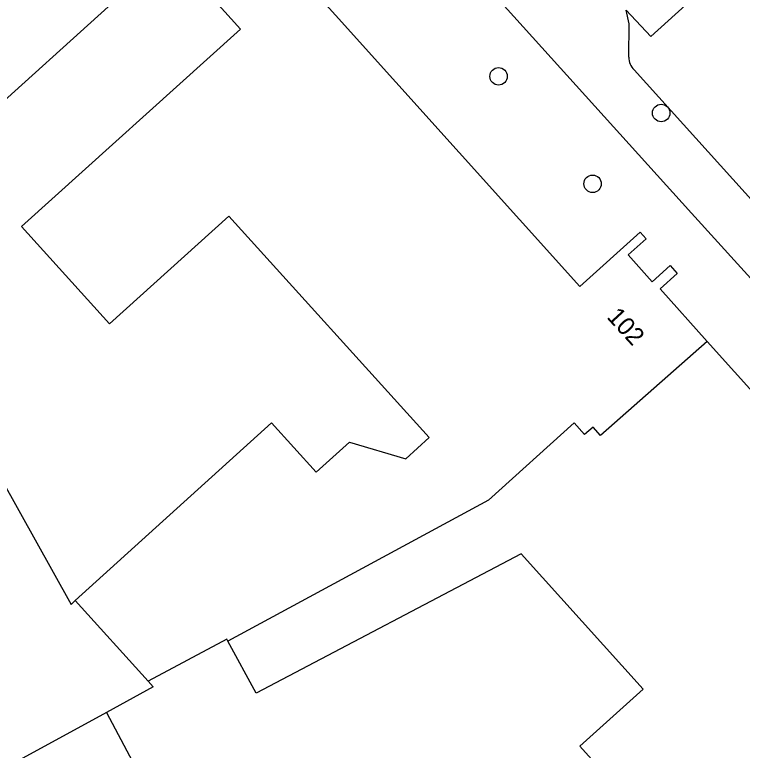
# Model space of a CAD drawing. Extents: x 158352 to 159489, y 383828 to 384597.
# Drawn here: x 159132.12 to 159172.84, y 384068.15 to 384109.3 of the extents above; entities that cross this region are included whole.
import ezdxf

# ---------------------------------------------------------------- set-up
doc = ezdxf.new("R2010")
doc.units = 0
for name, color, linetype in [('IMGEO_Boom', 7, 'Continuous'), ('IMGEO_Pand', 7, 'Continuous'), ('IMGEO_Pand_nummerreeks', 7, 'Continuous'), ('IMGEO_Rijbaan_lokaal_open', 7, 'Continuous'), ('IMGEO_Voetpad_open', 7, 'Continuous')]:
    doc.layers.add(name, color=color, linetype=linetype)

msp = doc.modelspace()

# ---------------------------------------------------------------- linework, layer by layer
at = {"layer": 'IMGEO_Boom'}
for centre in [(159159.202, 384105.855), (159168.306, 384103.808), (159164.464, 384099.846)]:
    msp.add_circle(centre, 0.489, dxfattribs=at)
at = {"layer": 'IMGEO_Pand'}
for points in [[(159097.388, 384130.835), (159118.125, 384149.559), (159139.41, 384125.979), (159136.844, 384123.679), (159138.721, 384121.597), (159139.469, 384122.281), (159139.757, 384121.966), (159139.136, 384121.408), (159144.13, 384115.877), (159130.563, 384103.623), (159122.891, 384112.116)], [(159135.503, 384076.526), (159146.496, 384086.477), (159149.002, 384083.71), (159150.861, 384085.393), (159154.012, 384084.46), (159155.318, 384085.642), (159144.106, 384098.027), (159137.418, 384092.004), (159132.499, 384097.465), (159144.752, 384108.5), (159143.362, 384110.043), (159146.693, 384113.043), (159163.754, 384094.098), (159167.128, 384097.137), (159167.46, 384096.768), (159166.453, 384095.862), (159167.805, 384094.361), (159168.811, 384095.267), (159169.202, 384094.833), (159168.24, 384093.967), (159170.886, 384091.029)], [(159170.886, 384091.029), (159164.914, 384085.765), (159164.488, 384086.238), (159164.017, 384085.814), (159163.429, 384086.467), (159158.64, 384082.153), (159144.04, 384074.264)], [(159170.886, 384091.029), (159187.7, 384072.359), (159183.985, 384069.013), (159180.395, 384065.777), (159180.44, 384065.567), (159175.03, 384060.695), (159171.478, 384057.496), (159173.079, 384054.737), (159169.616, 384051.348), (159167.28, 384053.943), (159168.035, 384054.624), (159162.948, 384060.273), (159167.426, 384064.306), (159163.757, 384068.381), (159167.289, 384071.562), (159160.47, 384079.133), (159145.636, 384071.345), (159144.04, 384074.264)], [(159139.584, 384072.017), (159135.503, 384076.526)], [(159144.04, 384074.264), (159143.987, 384074.361), (159139.584, 384072.017)]]:
    msp.add_lwpolyline(points, dxfattribs=at)
at = {"layer": 'IMGEO_Rijbaan_lokaal_open'}
for points in [[(159172.186, 384112.139), (159167.718, 384108.091), (159166.338, 384109.553)], [(159166.499, 384106.932), (159166.516, 384108.791), (159166.338, 384109.553)], [(159192.982, 384077.364), (159174.378, 384097.817), (159166.789, 384106.226)], [(159131.339, 384083.377), (159135.271, 384076.316), (159135.503, 384076.526)], [(159139.584, 384072.017), (159139.872, 384071.699), (159137.26, 384070.274)], [(159137.26, 384070.274), (159129.89, 384066.253)], [(159137.26, 384070.274), (159140.009, 384065.098)]]:
    msp.add_lwpolyline(points, dxfattribs=at)
msp.add_arc((159167.334, 384106.863), 0.838, 175.2446, 229.4177, dxfattribs=at)
at = {"layer": 'IMGEO_Voetpad_open'}
msp.add_lwpolyline([(159119.386, 384154.284), (159138.943, 384132.588), (159170.001, 384098.199), (159190.797, 384075.301)], dxfattribs=at)

# ---------------------------------------------------------------- texts
at = {"layer": 'IMGEO_Pand_nummerreeks'}
msp.add_text('102', height=1, rotation=312.4918, dxfattribs=at).set_placement((159165.214, 384092.366))

doc.saveas('drawing.dxf')
